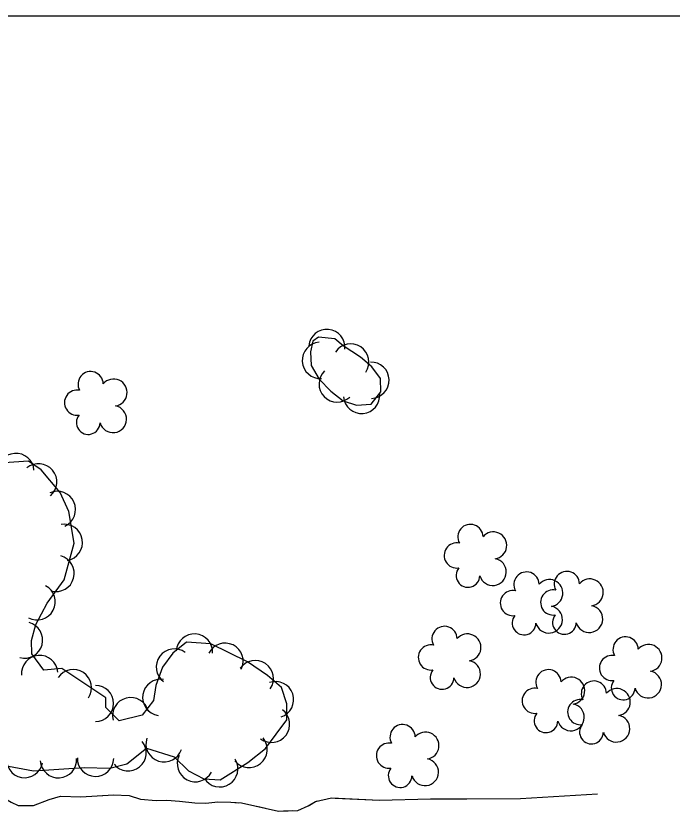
# Model space of a CAD drawing. Extents: x 591954 to 597000, y 198576 to 213500.
# Drawn here: x 594516.3 to 594660.7, y 212324.9 to 212500 of the extents above; entities that cross this region are included whole.
import ezdxf

# ---------------------------------------------------------------- set-up
doc = ezdxf.new("R2010")
doc.units = 0
for name, color, linetype in [('Level 10', 7, 'Continuous'), ('Level 18', 7, 'Continuous'), ('Level 19', 7, 'Continuous')]:
    doc.layers.add(name, color=color, linetype=linetype)

msp = doc.modelspace()

# ---------------------------------------------------------------- linework, layer by layer
at = {"layer": 'Level 10'}
msp.add_line((593000, 212500), (595000, 212500), dxfattribs=at)
msp.add_line((593000, 212500), (595000, 212500), dxfattribs=at)
at = {"layer": 'Level 18'}
for points in [[(594588.32, 212427.35), (594586.48, 212428.91), (594582.89, 212429.23), (594581.59, 212428.37), (594581.08, 212425.99), (594581.26, 212423.03), (594583.05, 212420.02), (594585.6, 212417.38), (594588.33, 212415.27), (594591.26, 212414.25), (594594.47, 212414.53), (594596.61, 212417.23), (594596.51, 212420.17), (594594.63, 212422.73), (594592.09, 212424.84), (594588.32, 212427.35)], [(594513.48, 212335.01), (594520.12, 212333.76), (594531.31, 212334.48), (594536.92, 212334.38), (594540.71, 212335.32), (594544.99, 212338.77), (594551.07, 212336.81), (594554.22, 212333.77), (594557.63, 212332), (594561.22, 212331.79), (594567.34, 212335.57), (594571.18, 212338.7), (594575.89, 212344.98), (594575.91, 212348.54), (594574.7, 212352.1), (594571.62, 212354.77), (594567.27, 212357.76), (594559.19, 212361.75), (594553.84, 212362.11), (594550.81, 212359.65), (594548.52, 212356.58), (594547.05, 212352.55), (594546.55, 212349.28), (594544.07, 212346.04), (594539.02, 212344.74), (594536.06, 212347.7), (594536.05, 212349.81), (594526.37, 212356.27), (594522.41, 212355.94), (594519.79, 212359.49), (594519.69, 212362.49), (594520.63, 212366), (594523.13, 212370.68), (594526.88, 212375.84), (594529.07, 212383.88), (594527.89, 212390.85), (594525.99, 212395.02), (594521.79, 212400.01), (594519.04, 212401.98), (594513.64, 212401.59)]]:
    msp.add_lwpolyline(points, dxfattribs=at)
for centre, radius, start, end in [((594532.71, 212418.91), 2.78, 1.3946, 209.1675), ((594537.76, 212417.06), 2.97, 278.4237, 139.6575), ((594529.71, 212414.84), 2.78, 78.0716, 279.0826), ((594537.64, 212411.2), 2.97, 196.0745, 79.0477), ((594532.18, 212410.44), 2.61, 140.7797, 358.7123), ((594616.32, 212385.26), 2.78, 1.3946, 209.1675), ((594621.36, 212383.4), 2.97, 278.4237, 139.6575), ((594613.32, 212381.19), 2.78, 78.0716, 279.0826), ((594621.25, 212377.55), 2.97, 196.0745, 79.0477), ((594615.78, 212376.79), 2.61, 140.7797, 358.7123), ((594628.67, 212374.78), 2.78, 1.3946, 209.1675), ((594637.55, 212374.9), 2.78, 1.3946, 209.1675), ((594633.71, 212372.92), 2.97, 278.4237, 139.6575), ((594642.6, 212373.05), 2.97, 278.4237, 139.6575), ((594625.67, 212370.7), 2.78, 78.0716, 279.0826), ((594634.55, 212370.83), 2.78, 78.0716, 279.0826), ((594633.6, 212367.07), 2.97, 196.0745, 79.0477), ((594642.48, 212367.19), 2.97, 196.0745, 79.0477), ((594628.13, 212366.31), 2.61, 140.7797, 358.7123), ((594637.02, 212366.43), 2.61, 140.7797, 358.7123), ((594610.63, 212362.8), 2.78, 1.3946, 209.1675), ((594615.67, 212360.94), 2.97, 278.4237, 139.6575), ((594650.49, 212360.48), 2.78, 1.3946, 209.1675), ((594607.63, 212358.72), 2.78, 78.0716, 279.0826), ((594655.53, 212358.62), 2.97, 278.4237, 139.6575), ((594647.49, 212356.4), 2.78, 78.0716, 279.0826), ((594615.56, 212355.09), 2.97, 196.0745, 79.0477), ((594610.09, 212354.32), 2.61, 140.7797, 358.7123), ((594633.49, 212353.27), 2.78, 1.3946, 209.1675), ((594655.42, 212352.77), 2.97, 196.0745, 79.0477), ((594638.53, 212351.41), 2.97, 278.4237, 139.6575), ((594643.51, 212350.77), 2.78, 1.3946, 209.1675), ((594649.95, 212352), 2.61, 140.7797, 358.7123), ((594630.49, 212349.19), 2.78, 78.0716, 279.0826), ((594648.55, 212348.91), 2.97, 278.4237, 139.6575), ((594638.42, 212345.55), 2.97, 196.0745, 79.0477), ((594640.51, 212346.69), 2.78, 78.0716, 279.0826), ((594632.95, 212344.79), 2.61, 140.7797, 358.7123), ((594648.44, 212343.06), 2.97, 196.0745, 79.0477), ((594601.39, 212341.17), 2.78, 1.3946, 209.1675), ((594642.97, 212342.29), 2.61, 140.7797, 358.7123), ((594606.43, 212339.32), 2.97, 278.4237, 139.6575), ((594598.39, 212337.1), 2.78, 78.0716, 279.0826), ((594606.32, 212333.46), 2.97, 196.0745, 79.0477), ((594600.85, 212332.7), 2.61, 140.7797, 358.7123)]:
    msp.add_arc(centre, radius, start, end, dxfattribs=at)
for centre, major_axis, ratio, start_param, end_param in [((594584.72, 212426.97), (2.25, -3.31), 0.999974, 0.883834, 4.02516), ((594583.29, 212424.14), (-3.25, 2.33), 0.999991, 5.394909, 8.536234), ((594589.94, 212423.76), (-0.65, -3.95), 0.999927, 1.146626, 4.287951), ((594594.43, 212419.77), (3.99, -0.21), 0.999529, 4.797922, 7.939247), ((594586.99, 212418.95), (0.32, 3.99), 0.999974, 0.848171, 3.989496), ((594592.36, 212416.45), (-1.92, -3.51), 0.999972, 5.297969, 8.439294), ((594516.24, 212399.68), (3.52, 1.9), 0.999347, 5.861854, 9.003179), ((594521.26, 212397.39), (3.85, 1.09), 0.999378, 5.136101, 8.277427), ((594525.39, 212391.31), (-1.63, -3.65), 0.999962, 0.84553, 3.986856), ((594526.92, 212384.05), (-2.9, -2.76), 0.999987, 0.978553, 4.119878), ((594525.09, 212377.22), (-1.59, -3.67), 0.999859, 0.143565, 3.28489), ((594520.92, 212370.99), (-3.26, -2.32), 0.99968, 0.462751, 3.604077), ((594518.14, 212362.56), (-1.03, -3.86), 0.999864, 0.000134, 3.141459), ((594555.55, 212359.9), (3.34, 2.21), 0.9992, 5.631884, 8.773209), ((594562.29, 212357.89), (3.89, 0.93), 0.999456, 5.590087, 8.731412), ((594551.15, 212356.61), (0.12, 4), 0.999491, 5.67266, 8.813985), ((594521.49, 212355.17), (3.99, 0.33), 0.999454, 0.000134, 3.141459), ((594568.95, 212354.07), (3.97, -0.5), 0.999693, 5.806019, 8.947344), ((594528.89, 212352.07), (3.33, -2.22), 0.99975, 0.000134, 3.141459), ((594548.15, 212349.93), (-1.09, 3.85), 0.999894, 5.854439, 8.995765), ((594573.4, 212349.42), (1.28, -3.79), 0.999997, 0, 3.141325), ((594533.75, 212348.59), (-3.92, -0.77), 0.999057, 1.378577, 4.519902), ((594541.52, 212345.91), (3.34, 2.2), 0.999372, 5.952825, 9.09415), ((594572.53, 212344), (-2.4, -3.2), 0.999657, 0.000134, 3.141459), ((594540.96, 212337.73), (-2.26, -3.3), 0.999493, 5.99335, 9.134675), ((594548.88, 212339.71), (-3.98, -0.41), 0.999522, 5.866769, 9.008094), ((594567.57, 212338.46), (-3.41, -2.1), 0.999528, 0.13193, 3.273255), ((594518.19, 212336.25), (-3.72, 1.48), 0.999522, 0.193014, 3.334339), ((594525.62, 212336.21), (-3.92, -0.79), 0.999448, 6.148649, 9.289974), ((594533.78, 212336.53), (-3.82, -1.19), 0.999422, 5.963721, 9.105046), ((594555.76, 212335.33), (-0.36, 3.98), 0.998927, 1.002408, 4.143733), ((594561.14, 212334.2), (-3.77, -1.33), 0.999464, 0.214017, 3.355342)]:
    msp.add_ellipse(centre, major_axis=major_axis, ratio=ratio, start_param=start_param, end_param=end_param, dxfattribs=at)
at = {"layer": 'Level 19'}
for points in [[(594508.33, 212327.59), (594512.07, 212327.96), (594513.98, 212327.57), (594515.21, 212326.83), (594516.72, 212326.13), (594520.09, 212326.09), (594523.54, 212327.48), (594526.07, 212328.16), (594530.54, 212328.05), (594536.55, 212328.4)], [(594515.21, 212326.83), (594516.72, 212326.13), (594520.09, 212326.09), (594523.54, 212327.48), (594526.07, 212328.16), (594530.54, 212328.05), (594537.71, 212328.46), (594541.21, 212328.35), (594543.67, 212327.54), (594547.16, 212327.25), (594549.45, 212327.33), (594552.25, 212327.06), (594555.64, 212326.69), (594558.08, 212326.65), (594560.71, 212326.92), (594563.57, 212326.88), (594565.89, 212326.69), (594574.07, 212324.89), (594578.29, 212325.03), (594580.62, 212326.05), (594582.22, 212327.02), (594585.72, 212327.78), (594596.34, 212327.31), (594607.52, 212327.56), (594627.35, 212327.64), (594644.27, 212328.73)], [(594536.55, 212328.4), (594537.71, 212328.46), (594541.21, 212328.35), (594543.67, 212327.54), (594547.16, 212327.25), (594549.45, 212327.33), (594552.25, 212327.06), (594555.64, 212326.69), (594558.08, 212326.65), (594560.71, 212326.92), (594563.57, 212326.88), (594565.34, 212326.73)], [(594586.58, 212327.74), (594596.34, 212327.31), (594607.52, 212327.56), (594615.56, 212327.59)], [(594615.56, 212327.59), (594627.35, 212327.64), (594644.27, 212328.73)], [(594569.26, 212325.95), (594571.22, 212325.52)], [(594580.89, 212326.22), (594582.22, 212327.02), (594582.65, 212327.12)], [(594575.15, 212324.93), (594577.15, 212324.99)]]:
    msp.add_lwpolyline(points, dxfattribs=at)

doc.saveas('drawing.dxf')
